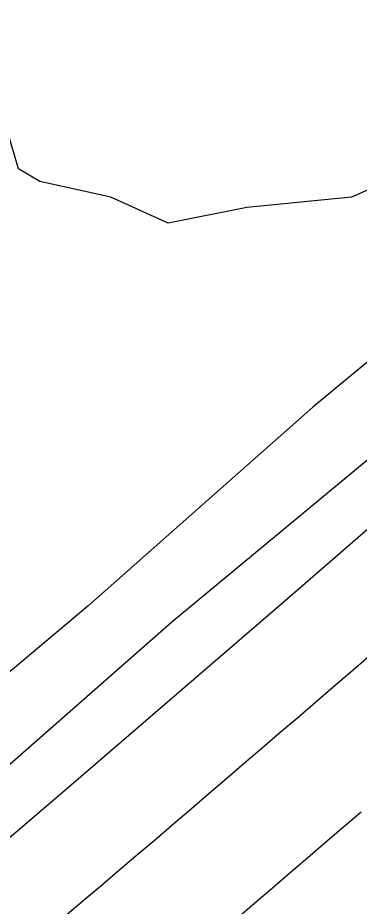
# Model space of a CAD drawing. Extents: x 1548934 to 1561348, y 809680 to 824075.
# Drawn here: x 1551639.7 to 1551676.3, y 810646.5 to 810741.9 of the extents above; entities that cross this region are included whole.
import ezdxf

# ---------------------------------------------------------------- set-up
doc = ezdxf.new("R2010")
doc.units = 0
for name, color, linetype in [('E_NCDOT_Vertical_Profile_Ground_Line', 7, 'Continuous'), ('Exist DTM QL2 LIDAR Elevation Point', 7, 'Continuous'), ('Exist DTM Scan Elevation Point', 7, 'Continuous'), ('Exist Vegetation Woods Line', 7, 'Continuous'), ('P_RDY_Terminator_Cell', 7, 'Continuous'), ('PH Exist DTM Breakline', 7, 'Continuous')]:
    doc.layers.add(name, color=color, linetype=linetype)

msp = doc.modelspace()

# ---------------------------------------------------------------- linework, layer by layer
at = {"layer": 'E_NCDOT_Vertical_Profile_Ground_Line'}
msp.add_lwpolyline([(1551623.114, 810640.529), (1551645.931, 810660.005), (1551668.609, 810679.564), (1551691.2, 810699.178), (1551713.871, 810718.824), (1551736.487, 810738.534), (1551759.39, 810757.969), (1551782.045, 810777.634), (1551804.648, 810797.259), (1551827.112, 810817.056), (1551849.55, 810836.968), (1551871.85, 810857.001), (1551894.133, 810877.042), (1551916.371, 810897.058), (1551938.535, 810917.275)], dxfattribs=at)
at = {"layer": 'Exist DTM QL2 LIDAR Elevation Point'}
for p, q in [((1551639.99, 810739.99), (1551639.99, 810739.99)), ((1551649.991, 810739.99), (1551649.991, 810739.99)), ((1551659.992, 810739.99), (1551659.992, 810739.99)), ((1551669.992, 810739.99), (1551669.992, 810739.99)), ((1551639.99, 810729.989), (1551639.99, 810729.989)), ((1551649.991, 810729.989), (1551649.991, 810729.989)), ((1551659.992, 810729.989), (1551659.992, 810729.989)), ((1551669.992, 810729.989), (1551669.992, 810729.989)), ((1551639.99, 810719.988), (1551639.99, 810719.988)), ((1551649.991, 810719.988), (1551649.991, 810719.988)), ((1551659.992, 810719.988), (1551659.992, 810719.988)), ((1551669.992, 810719.988), (1551669.992, 810719.988)), ((1551639.99, 810709.988), (1551639.99, 810709.988)), ((1551649.991, 810709.988), (1551649.991, 810709.988)), ((1551659.992, 810709.988), (1551659.992, 810709.988)), ((1551669.992, 810709.988), (1551669.992, 810709.988)), ((1551639.99, 810699.987), (1551639.99, 810699.987)), ((1551649.991, 810699.987), (1551649.991, 810699.987)), ((1551659.992, 810699.987), (1551659.992, 810699.987)), ((1551639.99, 810689.986), (1551639.99, 810689.986)), ((1551649.991, 810689.986), (1551649.991, 810689.986)), ((1551639.99, 810679.985), (1551639.99, 810679.985))]:
    msp.add_line(p, q, dxfattribs=at)
at = {"layer": 'Exist DTM Scan Elevation Point'}
for p, q in [((1551675.601, 810682.029), (1551675.601, 810682.029)), ((1551673.704, 810680.4), (1551673.704, 810680.4)), ((1551671.808, 810678.771), (1551671.808, 810678.771)), ((1551675.333, 810678.503), (1551675.333, 810678.503)), ((1551669.911, 810677.142), (1551669.911, 810677.142)), ((1551673.436, 810676.874), (1551673.436, 810676.874)), ((1551668.015, 810675.514), (1551668.015, 810675.514)), ((1551671.54, 810675.246), (1551671.54, 810675.246)), ((1551675.065, 810674.978), (1551675.065, 810674.978)), ((1551666.119, 810673.885), (1551666.119, 810673.885)), ((1551669.643, 810673.617), (1551669.643, 810673.617)), ((1551673.168, 810673.349), (1551673.168, 810673.349)), ((1551664.222, 810672.256), (1551664.222, 810672.256)), ((1551667.747, 810671.988), (1551667.747, 810671.988)), ((1551671.272, 810671.72), (1551671.272, 810671.72)), ((1551662.326, 810670.627), (1551662.326, 810670.627)), ((1551674.797, 810671.452), (1551674.797, 810671.452)), ((1551665.851, 810670.359), (1551665.851, 810670.359)), ((1551669.376, 810670.091), (1551669.376, 810670.091)), ((1551672.901, 810669.823), (1551672.901, 810669.823)), ((1551660.43, 810668.998), (1551660.43, 810668.998)), ((1551663.954, 810668.73), (1551663.954, 810668.73)), ((1551667.479, 810668.462), (1551667.479, 810668.462)), ((1551671.004, 810668.194), (1551671.004, 810668.194)), ((1551674.529, 810667.926), (1551674.529, 810667.926)), ((1551658.533, 810667.369), (1551658.533, 810667.369)), ((1551662.058, 810667.101), (1551662.058, 810667.101)), ((1551665.583, 810666.833), (1551665.583, 810666.833)), ((1551669.108, 810666.565), (1551669.108, 810666.565)), ((1551672.633, 810666.297), (1551672.633, 810666.297)), ((1551676.158, 810666.03), (1551676.158, 810666.03)), ((1551656.637, 810665.74), (1551656.637, 810665.74)), ((1551660.162, 810665.472), (1551660.162, 810665.472)), ((1551663.687, 810665.204), (1551663.687, 810665.204)), ((1551667.211, 810664.936), (1551667.211, 810664.936)), ((1551654.74, 810664.111), (1551654.74, 810664.111)), ((1551670.737, 810664.669), (1551670.737, 810664.669)), ((1551674.262, 810664.401), (1551674.262, 810664.401)), ((1551658.265, 810663.843), (1551658.265, 810663.843)), ((1551661.79, 810663.575), (1551661.79, 810663.575)), ((1551665.315, 810663.307), (1551665.315, 810663.307)), ((1551668.84, 810663.04), (1551668.84, 810663.04)), ((1551652.844, 810662.482), (1551652.844, 810662.482)), ((1551656.369, 810662.214), (1551656.369, 810662.214)), ((1551659.894, 810661.946), (1551659.894, 810661.946)), ((1551672.365, 810662.772), (1551672.365, 810662.772)), ((1551675.89, 810662.504), (1551675.89, 810662.504)), ((1551663.419, 810661.678), (1551663.419, 810661.678)), ((1551666.944, 810661.411), (1551666.944, 810661.411)), ((1551670.469, 810661.143), (1551670.469, 810661.143)), ((1551650.948, 810660.853), (1551650.948, 810660.853)), ((1551654.473, 810660.585), (1551654.473, 810660.585)), ((1551657.997, 810660.317), (1551657.997, 810660.317)), ((1551661.522, 810660.049), (1551661.522, 810660.049)), ((1551673.994, 810660.875), (1551673.994, 810660.875)), ((1551649.051, 810659.224), (1551649.051, 810659.224)), ((1551665.047, 810659.782), (1551665.047, 810659.782)), ((1551668.573, 810659.514), (1551668.573, 810659.514)), ((1551672.098, 810659.246), (1551672.098, 810659.246)), ((1551652.576, 810658.956), (1551652.576, 810658.956)), ((1551656.101, 810658.688), (1551656.101, 810658.688)), ((1551659.626, 810658.421), (1551659.626, 810658.421)), ((1551663.151, 810658.153), (1551663.151, 810658.153)), ((1551675.623, 810658.979), (1551675.623, 810658.979)), ((1551647.155, 810657.595), (1551647.155, 810657.595)), ((1551650.68, 810657.327), (1551650.68, 810657.327)), ((1551666.676, 810657.885), (1551666.676, 810657.885)), ((1551670.201, 810657.617), (1551670.201, 810657.617)), ((1551673.727, 810657.35), (1551673.727, 810657.35)), ((1551654.205, 810657.059), (1551654.205, 810657.059)), ((1551657.73, 810656.792), (1551657.73, 810656.792)), ((1551661.255, 810656.524), (1551661.255, 810656.524)), ((1551664.78, 810656.256), (1551664.78, 810656.256)), ((1551645.258, 810655.966), (1551645.258, 810655.966)), ((1551648.783, 810655.699), (1551648.783, 810655.699)), ((1551652.308, 810655.431), (1551652.308, 810655.431)), ((1551668.305, 810655.989), (1551668.305, 810655.989)), ((1551671.83, 810655.721), (1551671.83, 810655.721)), ((1551675.355, 810655.453), (1551675.355, 810655.453)), ((1551643.362, 810654.338), (1551643.362, 810654.338)), ((1551655.833, 810655.163), (1551655.833, 810655.163)), ((1551659.358, 810654.895), (1551659.358, 810654.895)), ((1551662.883, 810654.627), (1551662.883, 810654.627)), ((1551666.409, 810654.36), (1551666.409, 810654.36)), ((1551646.887, 810654.07), (1551646.887, 810654.07)), ((1551650.412, 810653.802), (1551650.412, 810653.802)), ((1551653.937, 810653.534), (1551653.937, 810653.534)), ((1551669.934, 810654.092), (1551669.934, 810654.092)), ((1551673.459, 810653.824), (1551673.459, 810653.824)), ((1551641.466, 810652.708), (1551641.466, 810652.708)), ((1551644.991, 810652.441), (1551644.991, 810652.441)), ((1551657.462, 810653.266), (1551657.462, 810653.266)), ((1551660.987, 810652.998), (1551660.987, 810652.998)), ((1551664.512, 810652.731), (1551664.512, 810652.731)), ((1551668.037, 810652.463), (1551668.037, 810652.463)), ((1551648.515, 810652.173), (1551648.515, 810652.173)), ((1551652.04, 810651.905), (1551652.04, 810651.905)), ((1551655.566, 810651.637), (1551655.566, 810651.637)), ((1551671.563, 810652.195), (1551671.563, 810652.195)), ((1551675.088, 810651.928), (1551675.088, 810651.928)), ((1551643.094, 810650.812), (1551643.094, 810650.812)), ((1551646.619, 810650.544), (1551646.619, 810650.544)), ((1551659.091, 810651.369), (1551659.091, 810651.369)), ((1551662.616, 810651.102), (1551662.616, 810651.102)), ((1551666.141, 810650.834), (1551666.141, 810650.834)), ((1551669.666, 810650.566), (1551669.666, 810650.566)), ((1551650.144, 810650.276), (1551650.144, 810650.276)), ((1551653.669, 810650.008), (1551653.669, 810650.008)), ((1551657.194, 810649.741), (1551657.194, 810649.741)), ((1551673.191, 810650.299), (1551673.191, 810650.299)), ((1551641.198, 810649.183), (1551641.198, 810649.183)), ((1551644.723, 810648.915), (1551644.723, 810648.915)), ((1551648.248, 810648.647), (1551648.248, 810648.647)), ((1551660.719, 810649.473), (1551660.719, 810649.473)), ((1551664.245, 810649.205), (1551664.245, 810649.205)), ((1551667.77, 810648.938), (1551667.77, 810648.938)), ((1551671.295, 810648.67), (1551671.295, 810648.67)), ((1551651.773, 810648.379), (1551651.773, 810648.379)), ((1551655.298, 810648.112), (1551655.298, 810648.112)), ((1551658.823, 810647.844), (1551658.823, 810647.844)), ((1551674.82, 810648.402), (1551674.82, 810648.402)), ((1551642.826, 810647.286), (1551642.826, 810647.286)), ((1551646.351, 810647.018), (1551646.351, 810647.018)), ((1551649.876, 810646.75), (1551649.876, 810646.75)), ((1551662.348, 810647.576), (1551662.348, 810647.576)), ((1551665.873, 810647.309), (1551665.873, 810647.309)), ((1551669.398, 810647.041), (1551669.398, 810647.041)), ((1551672.924, 810646.773), (1551672.924, 810646.773))]:
    msp.add_line(p, q, dxfattribs=at)
at = {"layer": 'Exist Vegetation Woods Line'}
msp.add_lwpolyline([(1551688.384, 810744.571), (1551688.912, 810735.902), (1551684.468, 810726.598), (1551675.462, 810722.598), (1551664.241, 810721.502), (1551655.809, 810719.835), (1551649.669, 810722.615), (1551642.077, 810724.288), (1551639.784, 810725.638), (1551637.952, 810731.878)], dxfattribs=at)
at = {"layer": 'P_RDY_Terminator_Cell'}
for points in [[(1551644.997, 810645.686), (1551646.901, 810647.307), (1551648.804, 810648.927), (1551650.708, 810650.547), (1551652.612, 810652.167), (1551654.516, 810653.788), (1551656.42, 810655.408), (1551658.32, 810657.033), (1551660.216, 810658.662), (1551662.112, 810660.292), (1551664.007, 810661.922), (1551665.903, 810663.552), (1551667.799, 810665.182), (1551669.694, 810666.811), (1551671.59, 810668.441), (1551673.486, 810670.071), (1551675.381, 810671.701), (1551677.277, 810673.331)], [(1551676.485, 810656.646), (1551674.589, 810655.016), (1551672.693, 810653.387), (1551670.797, 810651.757), (1551668.901, 810650.128), (1551667.005, 810648.498), (1551665.109, 810646.869), (1551663.213, 810645.239)]]:
    msp.add_lwpolyline(points, dxfattribs=at)
at = {"layer": 'PH Exist DTM Breakline'}
for points in [[(1551623.76, 810648.551), (1551656.195, 810677.073), (1551677.461, 810694.698), (1551698.697, 810712.408), (1551715.857, 810726.522), (1551742.572, 810749.311), (1551752.288, 810758.175), (1551762.621, 810768.49), (1551773.345, 810779.04), (1551777.174, 810783.436), (1551784.866, 810789.211), (1551813.809, 810816.109), (1551821.1, 810822.214), (1551833.215, 810830.987), (1551840.823, 810836.732)], [(1551769.851, 810786.113), (1551769.261, 810785.459), (1551767.654, 810783.553), (1551764.303, 810780.146), (1551753.463, 810769.581), (1551733.436, 810752.858), (1551714.648, 810736.258), (1551695.607, 810720.174), (1551671.305, 810700.104), (1551647.216, 810678.752), (1551618.397, 810654.5)]]:
    msp.add_lwpolyline(points, dxfattribs=at)

doc.saveas('drawing.dxf')
